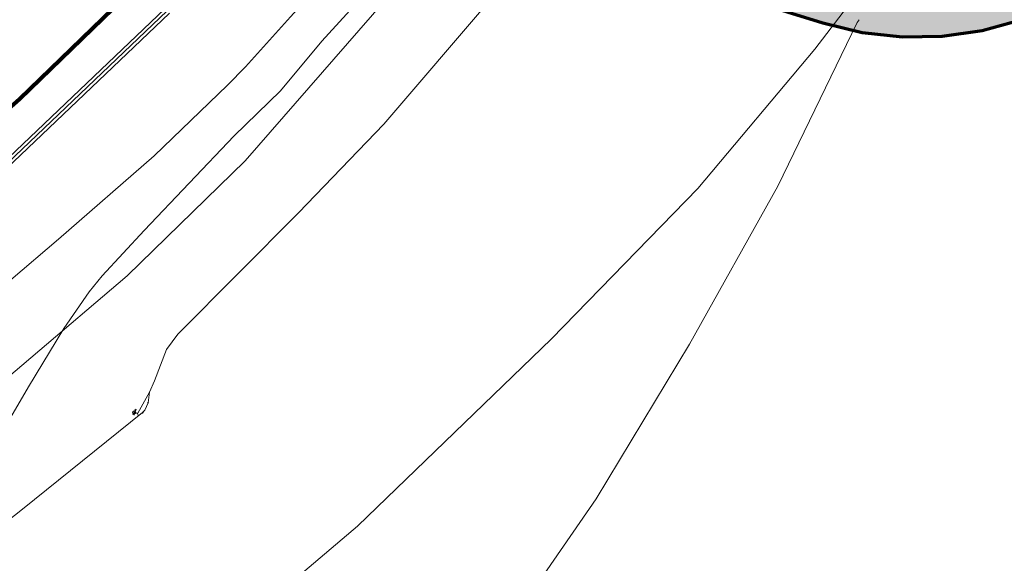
# Model space of a CAD drawing. Header units: metres. Extents: x 90551 to 91648, y 464474 to 467021.
# Tile 898 of 1056: x 91056 to 91117, y 464891 to 464925. Entities that reach past the tile are written whole.
import ezdxf
from ezdxf.lldxf.tags import DXFTag

# ---------------------------------------------------------------- set-up
doc = ezdxf.new("R2010")
doc.units = ezdxf.units.M
for name, color, linetype, lineweight in [('B-OI-KL-DATA_KABELBED_KPN BV-G', 90, 'Continuous', 100), ('B-OI-KL-DATA_OVERIG_UNIVERSITEIT LEIDEN-G', 90, 'KL-DATA-SO', 18), ('B-OI-KL-ET_LS_230 V_COMOL 5 VOF-G', 190, 'KL-LS-SO', 18), ('B-OI-KL-ET_LS_230 V_UNIVERSITEIT LEIDEN-G', 190, 'KL-LS-SO', 18), ('B-OI-KL-ET_LS_500 V_RIJKSWATERSTAAT WEST NEDERLAND ZUID-G', 190, 'KL-LS-SO', 18), ('B-OI-KL-ET_LS_HULPSTUK_LIANDER NV PAC 2AI68G2-S', 190, 'Continuous', 18), ('B-OI-KL-ET_LS_LIANDER NV PAC 2AI68G2-G', 190, 'KL-LS-SO', 18), ('B-OI-KL-GAS_HD_HULPSTUK_LIANDER NV PAC 2AI68G2-S', 30, 'Continuous', 18), ('B-OI-KL-GAS_HD_OVERIG_UNIVERSITEIT LEIDEN-G', 30, 'KL-GAS_HD-SO', 18), ('B-OI-KL-GAS_HD_POLYETHEEN_219_8 BAR_LIANDER NV PAC 2AI68G2-G', 30, 'KL-GAS_HD-SO', 18), ('B-OI-KL-WARMTENET_OVERIG_UNIVERSITEIT LEIDEN-G', 80, 'KL-WARMTENET-SO', 18), ('B-OI-KL-WARMTENET_VAANSTER BV-G', 80, 'KL-WARMTENET-SO', 18), ('B-OI-OG-INFO_COMOL 5 VOF-GV', 7, 'Continuous', 18), ('B-OI-WH-WATERLOOP-G', 150, 'Continuous', 18)]:
    doc.layers.add(name, color=color, linetype=linetype, lineweight=lineweight)
doc.layers.add('B-OI-OG-INFO_EIS VOORZORGSMAATREGEL_DUNEA NV-GV', color=7, linetype='Continuous', lineweight=70, true_color=0xfa194b, transparency=0.8)
doc.layers.add('B-OI-OG-INFO_EIS VOORZORGSMAATREGEL_DUNEA NV-V', color=7, linetype='Continuous', lineweight=18, true_color=0xfa194b, transparency=0.8)
doc.styles.add('NLCS-ISO', font='NLCS-ISO.TTF')
tags = doc.linetypes.add('KL-DATA-SO', pattern='A,4,-1,[101,NLCS.SHX,S=0.5,R=0,X=0,Y=0],-1,4,-1,["D",Standard,S=1,R=0,X=-0.25,Y=-0.5],-1.5', length=12.5).pattern_tags.tags
tags[18] = DXFTag(74, 10)
tags = doc.linetypes.add('KL-GAS_HD-SO', pattern='A,4,-1,[69,NLCS.SHX,S=0.5,R=0,X=0,Y=0],-1,4,-1,["H",Standard,S=1,R=0,X=0,Y=-0.5],-2', length=13).pattern_tags.tags
tags[18] = DXFTag(74, 10)
tags = doc.linetypes.add('KL-LS-SO', pattern='A,4,-1,[103,NLCS.SHX,S=0.75,R=0,X=0,Y=0],-1,4,-1,["L",Standard,S=1,R=0,X=0,Y=-0.5],-2', length=13).pattern_tags.tags
tags[18] = DXFTag(74, 10)
tags = doc.linetypes.add('KL-WARMTENET-SO', pattern='A,7,-1.5,["WN",Standard,S=1,R=0,X=-0.3,Y=-0.5],-3', length=11.5).pattern_tags.tags
tags[6] = DXFTag(74, 10)

# ---------------------------------------------------------------- blocks, each defined once
blk = doc.blocks.new('SKL-WTB_HULP_KB MEETPUNT-SO')
at = {"linetype": 'ByBlock', "lineweight": 18}
h = blk.add_hatch(color=0, dxfattribs=at)
h.dxf.hatch_style = 1
h.paths.add_polyline_path([(0.6, 1.04), (0.26, 0.78), (0.54, 0.61)])
at = {"color": 0, "linetype": 'ByBlock', "lineweight": 18}
for points in [[(-0.4, -0.69), (0.4, 0.69)], [(0.6, 1.04), (0.26, 0.78)], [(0.26, 0.78), (0.54, 0.61)], [(0.6, 1.04), (0.54, 0.61)], [(0, -0.25), (0, -0.8)]]:
    blk.add_lwpolyline(points, dxfattribs=at)
blk.add_circle((0, 0), 0.5, dxfattribs=at)
at = {"color": 0, "linetype": 'ByBlock', "lineweight": 18, "style": 'NLCS-ISO', "flags": 1}
for tag, p in [('TYPE', (1.5, 0)), ('OMSCHRIJVING', (1.5, -3)), ('LABEL', (1.5, -1.5))]:
    blk.add_attdef(tag, p, '', height=1, dxfattribs=at)
blk = doc.blocks.new('SKL-WTB_HULP_OVERIG-SO')
at = {"color": 0, "linetype": 'ByBlock', "lineweight": 18}
for points in [[(-0.14, 0.14), (0.14, -0.14)], [(0.14, 0.14), (-0.14, -0.14)]]:
    blk.add_lwpolyline(points, dxfattribs=at)
at = {"color": 0, "linetype": 'ByBlock', "lineweight": 18, "style": 'NLCS-ISO', "flags": 1}
for tag, p in [('TYPE', (1.5, 0)), ('OMSCHRIJVING', (1.5, -3)), ('LABEL', (1.5, -1.5))]:
    blk.add_attdef(tag, p, '', height=1, dxfattribs=at)

msp = doc.modelspace()

# ---------------------------------------------------------------- hatches: boundary and pattern name
at = {"layer": 'B-OI-OG-INFO_EIS VOORZORGSMAATREGEL_DUNEA NV-V'}
msp.add_hatch(color=256, dxfattribs=at).paths.add_polyline_path([(90814.016, 464728.383), (90816.472, 464728.985), (90818.832, 464729.892), (90821.059, 464731.09), (90823.117, 464732.559), (90824.973, 464734.276), (90826.598, 464736.214), (90827.964, 464738.341), (90829.052, 464740.623), (90829.843, 464743.025), (90830.325, 464745.507), (90830.49, 464748.031), (90830.335, 464750.555), (90829.863, 464753.039), (90829.232, 464754.979), (90851.127, 464789.919), (90851.405, 464790.375), (90871.204, 464823.932), (90894.638, 464810.269), (90896.899, 464809.136), (90899.284, 464808.297), (90901.756, 464807.767), (90904.275, 464807.551), (90906.802, 464807.656), (90910.152, 464808.3), (90920.611, 464811.256), (90922.995, 464812.097), (90925.255, 464813.231), (90927.354, 464814.642), (90929.258, 464816.306), (90930.936, 464818.196), (90932.376, 464820.306), (91010.707, 464952.471), (91078.909, 464933.059), (91106.076, 464924.654), (91108.535, 464924.06), (91111.047, 464923.783), (91113.575, 464923.823), (91116.079, 464924.183), (91118.516, 464924.855), (91120.849, 464925.831), (91122.623, 464926.823), (91123.339, 464927.272), (91125.391, 464928.75), (91127.24, 464930.474), (91128.858, 464932.418), (91130.216, 464934.551), (91131.246, 464936.715), (91134.607, 464945.029), (91135.404, 464947.428), (91135.892, 464949.91), (91136.064, 464952.432), (91135.915, 464954.956), (91135.451, 464957.442), (91134.675, 464959.848), (91133.602, 464962.138), (91132.249, 464964.274), (91130.637, 464966.223), (91128.792, 464967.951), (91126.743, 464969.434), (91124.525, 464970.647), (91122.171, 464971.569), (91119.719, 464972.187), (91117.208, 464972.491), (91114.68, 464972.476), (91112.174, 464972.142), (91109.73, 464971.495), (91107.387, 464970.543), (91105.183, 464969.305), (91103.152, 464967.798), (91102.862, 464967.519), (91090.509, 464971.34), (91090.073, 464971.47), (91008.8, 464994.602), (91006.329, 464995.139), (91003.811, 464995.36), (91001.283, 464995.261), (90997.607, 464994.531), (90994.815, 464993.698), (90992.443, 464992.823), (90990.2, 464991.656), (90988.122, 464990.215), (90986.243, 464988.524), (90984.591, 464986.609), (90983.328, 464984.73), (90904.102, 464851.054), (90877.495, 464866.568), (90875.234, 464867.701), (90872.848, 464868.54), (90870.376, 464869.071), (90867.857, 464869.286), (90865.331, 464869.181), (90862.838, 464868.759), (90861.133, 464868.277), (90855.571, 464866.435), (90853.227, 464865.491), (90851.019, 464864.257), (90848.985, 464862.755), (90847.157, 464861.008), (90845.563, 464859.045), (90844.634, 464857.612), (90817.095, 464810.938), (90795.324, 464776.196), (90787.532, 464764.169), (90786.295, 464761.964), (90785.344, 464759.62), (90784.698, 464757.176), (90784.365, 464754.67), (90784.351, 464752.141), (90784.697, 464749.417), (90784.962, 464748.077), (90785.106, 464747.533), (90785.21, 464746.985), (90785.429, 464746.311), (90785.608, 464745.633), (90785.816, 464745.119), (90785.991, 464744.58), (90786.293, 464743.941), (90786.557, 464743.289), (90786.833, 464742.798), (90787.071, 464742.294), (90787.448, 464741.701), (90787.795, 464741.084), (90788.129, 464740.634), (90788.43, 464740.161), (90788.881, 464739.618), (90789.3, 464739.053), (90789.686, 464738.651), (90790.047, 464738.217), (90790.566, 464737.733), (90791.051, 464737.227), (90791.485, 464736.876), (90791.896, 464736.493), (90792.6, 464735.975), (90793.017, 464735.638), (90793.271, 464735.481), (90793.591, 464735.245), (90799.499, 464731.359), (90801.695, 464730.107), (90804.031, 464729.14), (90806.471, 464728.477), (90808.976, 464728.127), (90811.504, 464728.095)])

# ---------------------------------------------------------------- linework, layer by layer
at = {"layer": 'B-OI-KL-DATA_KABELBED_KPN BV-G', "flags": 128}
msp.add_lwpolyline([(91010.574, 464907.318), (91010.398, 464907.008), (91027.528, 464896.921), (91031.953, 464900.393), (91038.287, 464893.474), (91041.584, 464896.886), (91037.024, 464902.872), (91041.845, 464907.752), (91055.604, 464919.87), (91063.451, 464927.459), (91072.727, 464937.574), (91088.197, 464956.23), (91102.234, 464951.974), (91105.494, 464949.336)], dxfattribs=at)
at = {"layer": 'B-OI-KL-DATA_OVERIG_UNIVERSITEIT LEIDEN-G', "flags": 128}
msp.add_lwpolyline([(91010.574, 464907.318), (91010.398, 464907.008), (91027.528, 464896.921), (91031.953, 464900.393), (91038.287, 464893.474), (91041.584, 464896.886), (91037.024, 464902.872), (91041.845, 464907.752), (91055.604, 464919.87), (91063.451, 464927.459), (91072.727, 464937.574), (91088.197, 464956.23), (91102.234, 464951.974), (91105.494, 464949.336)], dxfattribs=at)
at = {"layer": 'B-OI-KL-ET_LS_230 V_COMOL 5 VOF-G', "flags": 128}
msp.add_lwpolyline([(90978.168, 464675.91), (90985.427, 464693.749), (90990.925, 464709.32), (90994.313, 464718.152), (91000.212, 464730.442), (91006.779, 464746.023), (91013.296, 464761.283), (91016.626, 464767.991), (91021.027, 464776.292), (91027.506, 464788.674), (91035.115, 464803.258), (91043.889, 464818.33), (91052.09, 464832.326), (91059.758, 464843.925), (91065.836, 464854.667), (91071.677, 464864.296), (91077.897, 464873.685), (91084.461, 464884.09), (91091.839, 464894.757), (91097.694, 464904.479), (91103.241, 464914.41), (91108.234, 464924.678), (91108.349, 464924.841)], dxfattribs=at)
at = {"layer": 'B-OI-KL-ET_LS_230 V_UNIVERSITEIT LEIDEN-G', "flags": 128}
for points in [[(91046.25, 464815.83), (91046.05, 464815.27), (91043.78, 464808.85), (91043.46, 464807.96), (91043.27, 464807.44), (91040.16, 464808.53), (91035.53, 464809.3), (91029.65, 464810), (91025.74, 464809.88), (91021.75, 464809.62), (91017.95, 464809.02), (91014.02, 464807.93), (91010.32, 464806.53), (91007.21, 464805.24), (91003.88, 464803.39), (91000.69, 464801.18), (90996.31, 464797.53), (90992.45, 464793.47), (90988.66, 464788.65), (90985.21, 464783.22), (90982.26, 464777.67), (90978.41, 464770.39), (90974.3, 464762.18), (90970.56, 464754.67), (90966.29, 464745.97), (90962.18, 464737.68), (90961.39, 464736.09), (90958.37, 464729.99), (90954.8, 464722.44), (90944.9, 464702.25), (90944.06, 464702.66), (90919.01, 464714.77), (90918.44, 464715.05), (90924.03, 464726.82), (90930.36, 464740.07), (90938.37, 464756.61), (90941.05, 464760.76), (90954.38, 464782.33), (90966.14, 464802.76), (90966.32, 464803.82), (90967.15, 464804.35), (90973.51, 464813.06), (90982, 464822.63), (90990.86, 464830.63), (91000.11, 464837.74), (91014.11, 464847.26), (91031.95, 464859.5), (91039.27, 464864.54), (91051.95, 464873.47), (91065.25, 464883.22), (91076.85, 464893.05), (91089.02, 464904.82), (91098.22, 464914.25), (91105.57, 464923), (91108.86, 464927.32), (91120.26, 464943.82), (91128.93, 464959.52), (91132.51, 464967.16), (91142.68, 464992.74), (91148.89, 465011.15)], [(90978.168, 464675.91), (90985.427, 464693.749), (90990.925, 464709.32), (90994.313, 464718.152), (91000.212, 464730.442), (91006.779, 464746.023), (91013.296, 464761.283), (91016.626, 464767.991), (91021.027, 464776.292), (91027.506, 464788.674), (91035.115, 464803.258), (91043.889, 464818.33), (91052.09, 464832.326), (91059.758, 464843.925), (91065.836, 464854.667), (91071.677, 464864.296), (91077.897, 464873.685), (91084.461, 464884.09), (91091.839, 464894.757), (91097.694, 464904.479), (91103.241, 464914.41), (91108.234, 464924.678), (91108.349, 464924.841)]]:
    msp.add_lwpolyline(points, dxfattribs=at)
at = {"layer": 'B-OI-KL-ET_LS_500 V_RIJKSWATERSTAAT WEST NEDERLAND ZUID-G', "flags": 128}
msp.add_lwpolyline([(91046.25, 464815.83), (91046.05, 464815.27), (91043.78, 464808.85), (91043.46, 464807.96), (91043.27, 464807.44), (91040.16, 464808.53), (91035.53, 464809.3), (91029.65, 464810), (91025.74, 464809.88), (91021.75, 464809.62), (91017.95, 464809.02), (91014.02, 464807.93), (91010.32, 464806.53), (91007.21, 464805.24), (91003.88, 464803.39), (91000.69, 464801.18), (90996.31, 464797.53), (90992.45, 464793.47), (90988.66, 464788.65), (90985.21, 464783.22), (90982.26, 464777.67), (90978.41, 464770.39), (90974.3, 464762.18), (90970.56, 464754.67), (90966.29, 464745.97), (90962.18, 464737.68), (90961.39, 464736.09), (90958.37, 464729.99), (90954.8, 464722.44), (90944.9, 464702.25), (90944.06, 464702.66), (90919.01, 464714.77), (90918.44, 464715.05), (90924.03, 464726.82), (90930.36, 464740.07), (90938.37, 464756.61), (90941.05, 464760.76), (90954.38, 464782.33), (90966.14, 464802.76), (90966.32, 464803.82), (90967.15, 464804.35), (90973.51, 464813.06), (90982, 464822.63), (90990.86, 464830.63), (91000.11, 464837.74), (91014.11, 464847.26), (91031.95, 464859.5), (91039.27, 464864.54), (91051.95, 464873.47), (91065.25, 464883.22), (91076.85, 464893.05), (91089.02, 464904.82), (91098.22, 464914.25), (91105.57, 464923), (91108.86, 464927.32), (91120.26, 464943.82), (91128.93, 464959.52), (91132.51, 464967.16), (91142.68, 464992.74), (91148.89, 465011.15)], dxfattribs=at)
at = {"layer": 'B-OI-KL-ET_LS_LIANDER NV PAC 2AI68G2-G', "flags": 128}
for points in [[(91063.779, 464901.465), (91063.035, 464900.141), (91062.811, 464900.187)], [(91062.811, 464900.187), (91063.019, 464900.119), (91063.081, 464899.967)]]:
    msp.add_lwpolyline(points, dxfattribs=at)
at = {"layer": 'B-OI-KL-GAS_HD_OVERIG_UNIVERSITEIT LEIDEN-G', "flags": 128}
for points in [[(91063.688, 464900.793), (91063.779, 464901.465), (91064.082, 464902.172), (91064.836, 464904.153), (91065.546, 464905.102), (91073.145, 464912.735), (91078.486, 464918.295), (91085.252, 464926.218), (91091.031, 464933.253), (91095.502, 464938.368), (91096.048, 464939.057), (91096.911, 464939.838), (91097.161, 464940.136), (91099.308, 464942.088), (91101.079, 464943.309), (91110.398, 464940.215), (91111.96, 464941.388), (91113.632, 464942.781), (91113.969, 464943.117)], [(91063.346, 464900.181), (91063.479, 464900.336), (91063.688, 464900.793)], [(90901.523, 464699.676), (90902.261, 464699.123), (90906.997, 464709.623), (90911.603, 464719.95), (90916.24, 464730.503), (90922.602, 464745.181), (90924.764, 464750), (90925.306, 464751.313), (90929.686, 464761.259), (90935.845, 464775.395), (90938.575, 464781.4), (90941.617, 464788.108), (90944.736, 464795.128), (90948.168, 464802.538), (90950.472, 464807.166), (90952.302, 464810.494), (90954.408, 464813.77), (90956.592, 464816.813), (90959.79, 464821.102), (90963.378, 464825.626), (90968.838, 464831.788), (90971.49, 464834.44), (90975.077, 464837.561), (90978.431, 464840.447), (90982.253, 464843.254), (90985.919, 464845.828), (90990.567, 464848.962), (90997.541, 464853.55), (91002.455, 464856.904), (91008.226, 464860.804), (91016.494, 464866.342), (91022.5, 464870.242), (91029.208, 464874.689), (91036.539, 464879.68), (91043.793, 464884.984), (91049.565, 464889.196), (91055.805, 464894.11), (91063.346, 464900.181)]]:
    msp.add_lwpolyline(points, dxfattribs=at)
at = {"layer": 'B-OI-KL-GAS_HD_POLYETHEEN_219_8 BAR_LIANDER NV PAC 2AI68G2-G', "flags": 128}
for points in [[(91063.688, 464900.793), (91063.779, 464901.465), (91064.082, 464902.172), (91064.836, 464904.153), (91065.546, 464905.102), (91073.145, 464912.735), (91078.486, 464918.295), (91085.252, 464926.218), (91091.031, 464933.253), (91095.502, 464938.368), (91096.048, 464939.057), (91096.911, 464939.838), (91097.161, 464940.136), (91099.308, 464942.088), (91101.079, 464943.309), (91110.398, 464940.215), (91111.96, 464941.388), (91113.632, 464942.781), (91113.969, 464943.117)], [(91063.346, 464900.181), (91063.479, 464900.336), (91063.688, 464900.793)], [(91063.346, 464900.181), (91055.805, 464894.11), (91049.565, 464889.196), (91043.793, 464884.984), (91036.539, 464879.68), (91029.208, 464874.689), (91022.5, 464870.242), (91016.494, 464866.342), (91008.226, 464860.804), (91002.455, 464856.904), (90997.541, 464853.55), (90990.567, 464848.962), (90985.919, 464845.828), (90982.253, 464843.254), (90978.431, 464840.447), (90975.077, 464837.561), (90971.49, 464834.44), (90968.838, 464831.788), (90963.378, 464825.626), (90959.79, 464821.102), (90956.592, 464816.813), (90954.408, 464813.77), (90952.302, 464810.494), (90950.472, 464807.166), (90948.168, 464802.538), (90944.736, 464795.128), (90941.617, 464788.108), (90938.575, 464781.4), (90935.845, 464775.395), (90929.686, 464761.259), (90925.306, 464751.313), (90924.764, 464750), (90922.602, 464745.181), (90916.24, 464730.503), (90911.603, 464719.95), (90907.529, 464711.362)]]:
    msp.add_lwpolyline(points, dxfattribs=at)
at = {"layer": 'B-OI-KL-WARMTENET_OVERIG_UNIVERSITEIT LEIDEN-G', "flags": 128}
for points in [[(90979.234, 464925.871), (90978.652, 464924.888), (90984.568, 464921.386), (90985.597, 464919.034), (91007.149, 464906.278), (91030.556, 464892.423), (91038.615, 464893.036), (91041.499, 464895.495), (91043.654, 464904.912), (91065.03, 464925.276)], [(90979.406, 464925.769), (90978.926, 464924.958), (90984.703, 464921.538), (90985.733, 464919.186), (91007.124, 464906.525), (91030.604, 464892.628), (91038.536, 464893.231), (91041.334, 464895.618), (91043.485, 464905.026), (91064.878, 464925.406)], [(91064.736, 464925.551), (91043.319, 464905.142), (91041.168, 464895.741), (91038.456, 464893.425), (91030.651, 464892.832), (91007.521, 464906.522), (91008.89, 464908.836)]]:
    msp.add_lwpolyline(points, dxfattribs=at)
at = {"layer": 'B-OI-KL-WARMTENET_VAANSTER BV-G', "flags": 128}
for points in [[(91064.736, 464925.551), (91043.319, 464905.142)], [(91043.485, 464905.026), (91064.878, 464925.406)], [(91043.654, 464904.912), (91065.03, 464925.276)]]:
    msp.add_lwpolyline(points, dxfattribs=at)
at = {"layer": 'B-OI-OG-INFO_COMOL 5 VOF-GV', "flags": 128}
msp.add_lwpolyline([(90948.307, 464816.218), (90957.427, 464829.287), (90967.938, 464840.297), (90984.598, 464853.061), (91022.962, 464878.373), (91044.198, 464893.323), (91062.372, 464908.773), (91069.79, 464915.995), (91088.21, 464937.131), (91113.264, 464974.793), (91117.032, 464981.71), (91125.244, 465002.025), (91131.85, 465022.049), (91159.562, 465129.235)], dxfattribs=at)
at = {"layer": 'B-OI-OG-INFO_EIS VOORZORGSMAATREGEL_DUNEA NV-GV', "flags": 128}
msp.add_lwpolyline([(90932.376, 464820.306), (91010.707, 464952.471), (91078.909, 464933.059), (91106.076, 464924.654), (91108.535, 464924.06), (91111.047, 464923.783), (91113.575, 464923.823), (91116.079, 464924.183), (91118.516, 464924.855)], dxfattribs=at)
at = {"layer": 'B-OI-WH-WATERLOOP-G', "flags": 128}
for points in [[(91055.073, 464908.529), (91058.058, 464911.076), (91064.076, 464916.302), (91068.677, 464920.755), (91069.799, 464921.905), (91072.628, 464925.029), (91075.82, 464928.532), (91076.961, 464929.815), (91079.229, 464932.529), (91082.779, 464936.786), (91089.058, 464944.294)], [(91090.964, 464942.731), (91087.541, 464938.623), (91085.079, 464935.68), (91079.859, 464929.424), (91077.252, 464926.435), (91074.604, 464923.515), (91072.015, 464920.388), (91069.093, 464917.56), (91063.444, 464911.619), (91060.809, 464908.776), (91059.987, 464907.763), (91058.386, 464905.466), (91056.182, 464901.795), (91054.911, 464899.642)]]:
    msp.add_lwpolyline(points, dxfattribs=at)

# ---------------------------------------------------------------- block references
at = {"layer": 'B-OI-KL-ET_LS_HULPSTUK_LIANDER NV PAC 2AI68G2-S', "xscale": 0.2, "yscale": 0.2, "zscale": 0.2}
msp.add_blockref('SKL-WTB_HULP_KB MEETPUNT-SO', (91062.811, 464900.187), dxfattribs=at)
at = {"layer": 'B-OI-KL-GAS_HD_HULPSTUK_LIANDER NV PAC 2AI68G2-S', "xscale": 0.2, "yscale": 0.2, "zscale": 0.2}
for p in [(91063.688, 464900.793), (91063.346, 464900.181)]:
    msp.add_blockref('SKL-WTB_HULP_OVERIG-SO', p, dxfattribs=at)

doc.saveas('drawing.dxf')
